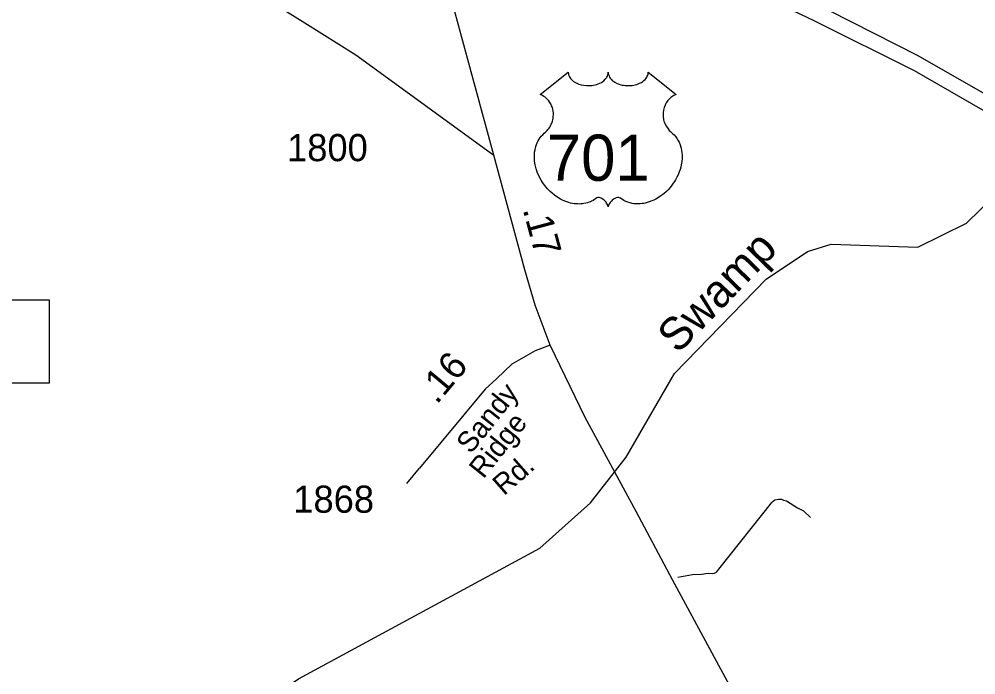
# Model space of a CAD drawing. Extents: x 2093524 to 2270757, y 289120 to 570408.
# Drawn here: x 2192834 to 2197238, y 533846 to 536864 of the extents above; entities that cross this region are included whole.
import ezdxf

# ---------------------------------------------------------------- set-up
doc = ezdxf.new("R2010")
doc.units = 0
for name, color, linetype in [('Exist Hydrographic Creek Single Shore', 7, 'Continuous'), ('Exist Hydrographic Swamp Label', 7, 'Continuous'), ('Exist Road Non-System Type 51', 7, 'Continuous'), ('Exist Road Primary Interstate Divided Center Attributed', 7, 'Continuous'), ('Exist Road Primary US Attributed', 7, 'Continuous'), ('Exist Road Primary US Mileage Hundredths English Label', 7, 'Continuous'), ('Exist Road Primary US Shield CELL', 7, 'Continuous'), ('Exist Road Primary US Shield Number Label', 7, 'Continuous'), ('Exist Road Secondary Mileage Hundredths English Label', 7, 'Continuous'), ('Exist Road Secondary Structure Standard Bridge Number Label', 7, 'Continuous'), ('Exist Road Secondary Type 51 Attributed', 7, 'Continuous'), ('Exist Road Secondary Type 51 Label', 7, 'Continuous'), ('Exist Road Secondary Type 51 Number Label', 7, 'Continuous')]:
    doc.layers.add(name, color=color, linetype=linetype)

msp = doc.modelspace()

# ---------------------------------------------------------------- linework, layer by layer
at = {"layer": 'Exist Hydrographic Creek Single Shore'}
msp.add_lwpolyline([(2190605.6, 531147), (2190712.5, 531341.6), (2190836.5, 531483.5), (2191110.5, 531635.4), (2191883.5, 531839.6), (2192033.6, 531908.7), (2192297.5, 532208.4), (2192736.6, 532570.2), (2193009.7, 532840.3), (2193407.7, 533157), (2193878.7, 533662.5), (2194119.6, 533828.2), (2195231.6, 534429), (2195463.5, 534637.6), (2195628.6, 534847.4), (2195850.7, 535233.3), (2196272.7, 535667.6), (2196463.6, 535795), (2196571.6, 535828.9), (2196971.7, 535814.3), (2197195.6, 535924.5), (2197451.7, 536175.2)], dxfattribs=at)
at = {"layer": 'Exist Road Non-System Type 51'}
msp.add_line((2194619.2, 534726.1), (2194676.4, 534797.9), dxfattribs=at)
msp.add_lwpolyline([(2195865.8, 534294.9), (2195933.7, 534307.3), (2195975.7, 534309.4), (2196005.6, 534313.7), (2196025.6, 534312), (2196035.5, 534314.1), (2196045.4, 534320.1), (2196055.2, 534332.1), (2196299.2, 534639.7), (2196305.2, 534645.5), (2196312.9, 534651.6), (2196329, 534653.9), (2196343.1, 534654), (2196353.2, 534650.1), (2196367.2, 534646.3), (2196417.4, 534614.4), (2196445.4, 534600.7), (2196477.6, 534570.9)], dxfattribs=at)
at = {"layer": 'Exist Road Primary Interstate Divided Center Attributed'}
for points in [[(2200568.9, 533574.3), (2200410.2, 533722), (2200347.5, 533778.6), (2200214, 533908.2), (2199827.9, 534296.8), (2199440.8, 534685.8), (2199093.6, 535021.5), (2198722.3, 535396.1), (2198452.9, 535637.8), (2198226.8, 535839.2), (2198031.5, 535997.4), (2197839.2, 536143.3), (2197600.5, 536310.8), (2197345.8, 536481.9), (2196972.3, 536694.8), (2196565.1, 536902.4), (2196061.9, 537148.9), (2195628.2, 537364.2), (2195229.3, 537556.4), (2194932.5, 537702.4), (2194846.8, 537741.6), (2194584.8, 537874.7)], [(2194607.2, 537777.8), (2194866.2, 537649.8), (2194912.9, 537623.8), (2195208.6, 537475.9), (2195623.6, 537278.7), (2196038.6, 537076.2), (2196495, 536855.7), (2196954.1, 536627.3), (2197330.2, 536411.9), (2197545.5, 536271.7), (2197812.6, 536084.9), (2197981.2, 535957.7), (2198165.4, 535812.4), (2198404, 535604.8), (2198667.2, 535356.9), (2199035.5, 534996.2), (2199364.9, 534664), (2199778.6, 534239.7), (2200149.5, 533868.6), (2200301.2, 533724.6), (2200384.2, 533646.7), (2200514, 533522.5)]]:
    msp.add_lwpolyline(points, dxfattribs=at)
at = {"layer": 'Exist Road Primary US Attributed'}
for points in [[(2195019.9, 536238), (2194713.4, 537363.4), (2194704.5, 537416.1), (2194607.2, 537777.8)], [(2195278.4, 535363), (2195210.1, 535548), (2195161.6, 535710.9), (2195019.9, 536238)], [(2197595.2, 531072.2), (2197591, 531078.1), (2197210.3, 531785.1), (2196495.1, 533069.2), (2196439.8, 533177.4), (2195842.3, 534282.8), (2195673.7, 534597.2), (2195439.3, 535030.1), (2195278.4, 535363)]]:
    msp.add_lwpolyline(points, dxfattribs=at)
at = {"layer": 'Exist Road Primary US Shield CELL'}
msp.add_lwpolyline([(2195361.8, 536619.3), (2195362.2, 536614), (2195363.5, 536607.7), (2195364.4, 536604.4), (2195367.4, 536598.2), (2195372.3, 536590.8), (2195379.1, 536583.6), (2195386.7, 536577.3), (2195391.9, 536574), (2195400.7, 536569.3), (2195410.6, 536565.1), (2195421.7, 536561.9), (2195433, 536559.6), (2195445.4, 536558.2), (2195457.6, 536558), (2195470.8, 536559), (2195485.4, 536561.8), (2195492.2, 536563.6), (2195499.7, 536566.1), (2195506.7, 536569), (2195514.4, 536573.1), (2195520.5, 536577.1), (2195525.3, 536580.6), (2195532.2, 536587.1), (2195537.6, 536593.9), (2195539.9, 536597.7), (2195541.9, 536601.3), (2195544.5, 536609.1), (2195545.3, 536612.5), (2195545.8, 536619.6), (2195546.3, 536613.6), (2195546.9, 536609.9), (2195547.9, 536606.3), (2195549.4, 536602.4), (2195552.1, 536596.9), (2195555.2, 536592.4), (2195560.9, 536585.6), (2195564.5, 536582.3), (2195567.7, 536579.6), (2195576.5, 536573.6), (2195586.7, 536568.4), (2195591.7, 536566.2), (2195596.9, 536564.4), (2195603.4, 536562.4), (2195610.2, 536560.8), (2195616.9, 536559.7), (2195623.7, 536558.7), (2195630.7, 536558.2), (2195636.4, 536558), (2195643.4, 536558.1), (2195649.8, 536558.5), (2195656.4, 536559.2), (2195663.7, 536560.4), (2195669.6, 536561.7), (2195677.3, 536563.8), (2195684.3, 536566.3), (2195690.4, 536569), (2195698.4, 536573.1), (2195704.9, 536577.2), (2195709.6, 536581), (2195715.2, 536586.1), (2195720.5, 536592.3), (2195723.6, 536596.8), (2195725.8, 536601.4), (2195727.9, 536606.3), (2195729.1, 536611.4), (2195729.8, 536615.9), (2195729.9, 536619.7), (2195858.5, 536517.3), (2195855.4, 536516.1), (2195848.5, 536512.7), (2195842.9, 536509.5), (2195834.1, 536503.2), (2195830.3, 536499.8), (2195826.5, 536496.2), (2195823, 536492.4), (2195819.9, 536488.9), (2195816.2, 536483.7), (2195812.8, 536478.5), (2195809.6, 536472.8), (2195807.2, 536467.9), (2195803.2, 536457.6), (2195801.3, 536451), (2195800.1, 536445.5), (2195798.6, 536434), (2195798.2, 536428.5), (2195798.2, 536423.1), (2195798.5, 536417.4), (2195799, 536412), (2195800, 536406.3), (2195800.9, 536401.3), (2195802.5, 536395.1), (2195804.8, 536388), (2195807.6, 536381), (2195813.5, 536369.9), (2195821.1, 536358.5), (2195826.5, 536352.1), (2195831.8, 536346.6), (2195839.7, 536339.9), (2195844, 536336.1), (2195848.9, 536331.2), (2195857, 536321.8), (2195860.3, 536317.4), (2195863.6, 536312.5), (2195866.6, 536307.4), (2195869.6, 536301.9), (2195872.1, 536297.1), (2195876.6, 536286.1), (2195879.9, 536275.4), (2195881.4, 536269.8), (2195883.8, 536257.2), (2195884.7, 536250.9), (2195885.7, 536238.6), (2195885.7, 536223.7), (2195884.6, 536209.6), (2195881.9, 536193.1), (2195879.7, 536183.2), (2195876.4, 536171.8), (2195873.1, 536161.8), (2195867.2, 536147.2), (2195862, 536136.5), (2195855.3, 536124.1), (2195850.6, 536116.5), (2195845.2, 536108.5), (2195838.5, 536099.2), (2195830.6, 536089.3), (2195821.1, 536078.9), (2195813.4, 536071.2), (2195803.4, 536062.3), (2195797.3, 536057.3), (2195788.6, 536050.7), (2195776.8, 536042.8), (2195765.1, 536036.1), (2195755.2, 536031), (2195746.3, 536027.2), (2195735, 536022.8), (2195716, 536017.6), (2195709.1, 536016.2), (2195700.9, 536014.9), (2195693.2, 536014.2), (2195685.7, 536013.7), (2195675.7, 536013.7), (2195665.8, 536014.5), (2195656.3, 536015.8), (2195646.5, 536017.9), (2195636.3, 536020.9), (2195627, 536024.6), (2195617.6, 536029.2), (2195601.7, 536039.3), (2195597.1, 536041.7), (2195594.5, 536042.4), (2195588.3, 536042.7), (2195582.6, 536041.5), (2195576.6, 536039.1), (2195573.1, 536037.2), (2195568.3, 536034.1), (2195564.7, 536031.2), (2195560.3, 536027), (2195557.2, 536023.5), (2195554.9, 536020.8), (2195550.4, 536013.7), (2195548.8, 536010.4), (2195547.2, 536006), (2195545.7, 535999.7), (2195543.7, 536007.7), (2195541.3, 536013), (2195538.6, 536017.6), (2195535.7, 536021.6), (2195531.3, 536026.8), (2195527.2, 536030.7), (2195522.4, 536034.6), (2195517.2, 536037.7), (2195513.1, 536039.9), (2195509.3, 536041.3), (2195504.6, 536042.4), (2195500.8, 536042.7), (2195497.7, 536042.7), (2195493.4, 536041.7), (2195487.6, 536037.5), (2195482.1, 536033.7), (2195476.1, 536030), (2195469, 536026.2), (2195463.7, 536023.7), (2195457.5, 536021.3), (2195450.2, 536018.9), (2195442.3, 536016.8), (2195434.2, 536015.2), (2195427.1, 536014.1), (2195419.4, 536013.4), (2195412.5, 536013.2), (2195405.3, 536013.3), (2195398.5, 536013.8), (2195390.7, 536014.5), (2195381, 536015.9), (2195372.9, 536017.7), (2195364.4, 536020), (2195355.7, 536022.8), (2195346.3, 536026.3), (2195334.6, 536031.4), (2195326.5, 536035.6), (2195313.7, 536043), (2195298.6, 536053.4), (2195287.3, 536062.6), (2195279, 536070.1), (2195266.7, 536082.6), (2195259.6, 536090.7), (2195248.3, 536105.3), (2195241.1, 536115.8), (2195236.4, 536123.6), (2195229.6, 536136.1), (2195225.8, 536143.9), (2195220.9, 536155.3), (2195217.1, 536165.7), (2195213.9, 536175.6), (2195212.2, 536181.9), (2195209.8, 536192.9), (2195208.3, 536200.7), (2195206.9, 536211.4), (2195206.1, 536222.8), (2195205.9, 536233.2), (2195206.2, 536241.8), (2195207.2, 536251.9), (2195208.9, 536262.6), (2195210.9, 536271.8), (2195212.8, 536278.5), (2195215.5, 536286.5), (2195219.1, 536295.4), (2195223.4, 536303.9), (2195227.4, 536311), (2195232.5, 536318.6), (2195237.5, 536325), (2195244.1, 536332.2), (2195250.9, 536338.7), (2195257.2, 536343.8), (2195264.7, 536351.1), (2195268.5, 536355.5), (2195273.2, 536361.7), (2195276.9, 536367.4), (2195279.9, 536372.4), (2195283.8, 536380), (2195286.1, 536385.6), (2195289.1, 536394.3), (2195290.6, 536400.3), (2195292.1, 536408.2), (2195293.1, 536415.5), (2195293.5, 536424.7), (2195293.2, 536432.3), (2195292.3, 536441.2), (2195290.6, 536449.7), (2195288.6, 536457.2), (2195285.4, 536465.7), (2195282.5, 536471.9), (2195277.5, 536480.4), (2195272.1, 536488.2), (2195266.4, 536494.6), (2195260.7, 536500.3), (2195255.2, 536504.5), (2195250, 536508.2), (2195243.5, 536512.2), (2195237.2, 536515.3), (2195233.2, 536516.9)], close=True, dxfattribs=at)
at = {"layer": 'Exist Road Secondary Structure Standard Bridge Number Label'}
msp.add_lwpolyline([(2192043.7, 535572.2), (2192972.7, 535572.2), (2192972.7, 535188.1), (2192043.7, 535188.1)], close=True, dxfattribs=at)
at = {"layer": 'Exist Road Secondary Type 51 Attributed'}
for points in [[(2193881.7, 537032.1), (2193941.7, 536998.4), (2194028.7, 536923), (2194148.7, 536847), (2194383.8, 536699.9), (2195019.9, 536238)], [(2195278.4, 535363), (2195210, 535337.4), (2195102.6, 535276), (2195033.6, 535210.7), (2194979.9, 535160.8), (2194676.4, 534797.9)]]:
    msp.add_lwpolyline(points, dxfattribs=at)

# ---------------------------------------------------------------- texts
at = {"layer": 'Exist Hydrographic Swamp Label'}
msp.add_text('Swamp', height=150, rotation=45.8265, dxfattribs=at).set_placement((2195866.2, 535319.9))
at = {"layer": 'Exist Road Primary US Mileage Hundredths English Label'}
msp.add_text('.17', height=125, rotation=285.0443, dxfattribs=at).set_placement((2195151.8, 535988.3))
at = {"layer": 'Exist Road Primary US Shield Number Label'}
msp.add_text('701', height=212.5, dxfattribs=at).set_placement((2195263, 536120))
at = {"layer": 'Exist Road Secondary Mileage Hundredths English Label'}
msp.add_text('.16', height=125, rotation=50.0912, dxfattribs=at).set_placement((2194756.8, 535087.3))
at = {"layer": 'Exist Road Secondary Type 51 Label'}
for s, rotation, p in [('Sandy', 51.4975, (2194913.1, 534858.9)), ('Ridge', 51.4975, (2194971.5, 534744.5)), ('Rd.', 41.2637, (2195065.9, 534667.6))]:
    msp.add_text(s, height=95, rotation=rotation, dxfattribs=at).set_placement(p)
at = {"layer": 'Exist Road Secondary Type 51 Number Label'}
for s, p in [('1800', (2194067.3, 536210.3)), ('1868', (2194096, 534592))]:
    msp.add_text(s, height=125, dxfattribs=at).set_placement(p)

doc.saveas('drawing.dxf')
